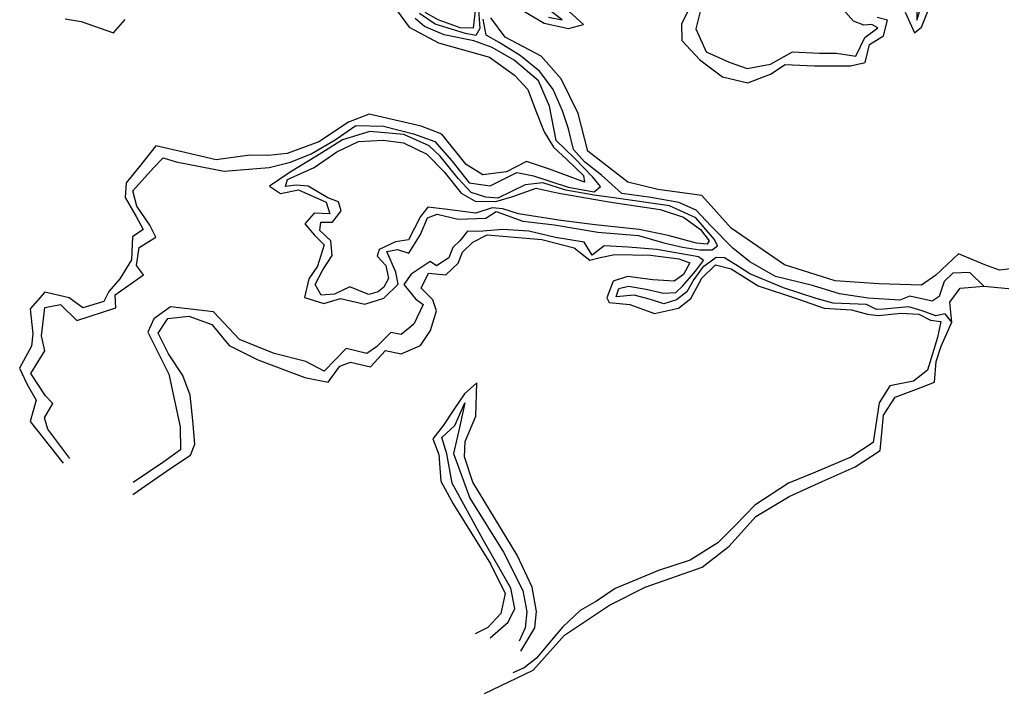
# Model space of a CAD drawing. Extents: x 2160437 to 2172832, y 205694 to 212444.
# Drawn here: x 2167115 to 2167752, y 207573 to 208010 of the extents above; entities that cross this region are included whole.
import ezdxf

# ---------------------------------------------------------------- set-up
doc = ezdxf.new("R2010")
doc.units = 0
for name, color, linetype in [('RD_EX_H2O', 7, 'Continuous'), ('RD_EX_H2O_River', 7, 'Continuous'), ('RD_EX_VEG_ShrubLine', 7, 'Continuous')]:
    doc.layers.add(name, color=color, linetype=linetype)

msp = doc.modelspace()

# ---------------------------------------------------------------- linework, layer by layer
at = {"layer": 'RD_EX_H2O'}
for points in [[(2167458.39, 208012.12), (2167467.38, 208010.25), (2167447.34, 208025.59)], [(2167697.66, 208021.27), (2167697.46, 208010.08), (2167702.2, 208025.35)], [(2167412.96, 208016.8), (2167413.96, 208004.65), (2167411.23, 208000.05), (2167404.63, 208001.54), (2167384.94, 208007.58), (2167374.7, 208014.33)], [(2167557.26, 208017.49), (2167553.95, 208004.44), (2167560.64, 207989.48), (2167575.64, 207982.82), (2167587.29, 207978.71), (2167602.38, 207981.64), (2167616.71, 207989.64), (2167634.35, 207988.74), (2167645.37, 207988.61), (2167657.87, 207986.79), (2167663.63, 207998.92), (2167672.18, 208005.05), (2167668.27, 208007.25), (2167662.94, 208006.82), (2167656.34, 208009.43), (2167649.48, 208017.29)], [(2167147.75, 207725.73), (2167133.5, 207744.77), (2167131.33, 207752.13), (2167136.78, 207761.32), (2167132.1, 207766.34), (2167122.51, 207780.78), (2167131.52, 207795.53), (2167129.44, 207805.3), (2167131.65, 207823.57), (2167141.84, 207825.67), (2167152.46, 207815.27), (2167177.72, 207823.39), (2167177.27, 207831.8), (2167195.6, 207844.94), (2167191.14, 207850.88), (2167192.82, 207862.62), (2167203.69, 207869.33), (2167199.67, 207877.13), (2167191.33, 207889.36), (2167188.73, 207899.37), (2167202.16, 207914.35), (2167208.37, 207920.73), (2167216.8, 207918.1), (2167247.88, 207912.06), (2167277.09, 207914.48), (2167290.99, 207917.96), (2167304.33, 207923.33), (2167319.96, 207932.38), (2167333.49, 207941.77), (2167351.37, 207941.38), (2167370.81, 207936.36), (2167384.75, 207931.42), (2167395.78, 207918.77), (2167406.94, 207904.63), (2167420.61, 207902.68), (2167437.85, 207911.19), (2167448.77, 207909.06), (2167471.3, 207901.82), (2167488.17, 207898.81), (2167492.15, 207902.11), (2167487.18, 207908.29), (2167475.41, 207920.65), (2167463.34, 207931.92), (2167458.99, 207954.22), (2167451.84, 207970.84), (2167436.19, 207984.16), (2167421.9, 207992.35), (2167409.98, 207996.78), (2167390.82, 208000.64), (2167377.87, 208005.95), (2167371.85, 208011.17)], [(2167740.98, 207837.5), (2167731.91, 207846.37), (2167720.83, 207845.91), (2167715.26, 207840.46), (2167711.83, 207830.75), (2167707.42, 207827.85), (2167692.96, 207830.98), (2167686.37, 207828.46), (2167665.93, 207829.73), (2167647.27, 207832.43), (2167629.72, 207838.01), (2167605.74, 207843.66), (2167589.06, 207853.35), (2167578.03, 207862.2), (2167563.69, 207876.56), (2167554.33, 207886.8), (2167542.94, 207891.71), (2167524.88, 207895.06), (2167506.1, 207897.72), (2167492.72, 207909.49), (2167481.87, 207918.26), (2167474.71, 207926.15), (2167471.42, 207939.55), (2167467.43, 207951.23), (2167461.37, 207965.08), (2167452.71, 207976.84), (2167440.13, 207987.22), (2167426.32, 207995.6), (2167418.07, 208000.41), (2167416.09, 208010.65)], [(2167720.24, 207814.09), (2167715.79, 207819.62), (2167709.66, 207818.32), (2167700.83, 207821.44), (2167692.23, 207824.15), (2167676.1, 207822.52), (2167671.26, 207822.27), (2167664.72, 207825.68), (2167643.21, 207826.41), (2167632.18, 207829.41), (2167610.87, 207836.4), (2167589.11, 207845.55), (2167581.77, 207850.35), (2167572.69, 207855.84), (2167567.14, 207856.03), (2167558.31, 207849.51), (2167552.64, 207841.85), (2167548.28, 207833.89), (2167541.45, 207828.61), (2167533.36, 207825.96), (2167524.69, 207828.74), (2167513.95, 207831.71), (2167502.39, 207830.65), (2167504.12, 207836.01), (2167510.37, 207837.56), (2167521.79, 207835.61), (2167533.06, 207832.91), (2167541.01, 207833.47), (2167545.66, 207837.8), (2167553.77, 207847.22), (2167558.96, 207854.07), (2167555.87, 207856.51), (2167528.63, 207861.3), (2167510.1, 207862.71), (2167494.59, 207863.56), (2167486.74, 207857.62), (2167481.53, 207865.95), (2167462.94, 207869.03), (2167445.74, 207873.12), (2167428.89, 207874.17), (2167413.15, 207872.97), (2167405.93, 207873.1), (2167400.88, 207867), (2167396.32, 207862.63), (2167393.75, 207855.91), (2167385.75, 207850.75), (2167381.73, 207853.41), (2167369.29, 207845.27), (2167364.55, 207838.52), (2167372.21, 207829.26), (2167377.09, 207825.59), (2167371.02, 207812.78), (2167362.82, 207806.08), (2167356.02, 207807.35), (2167346.9, 207798.19), (2167340.54, 207793.72), (2167327.08, 207797.02), (2167312.8, 207782.43), (2167300.91, 207788.7), (2167280.46, 207793.76), (2167257.95, 207802.84), (2167240.98, 207820.87), (2167213.16, 207824.18), (2167202.41, 207816.38), (2167198.37, 207807.57), (2167211.98, 207780.41), (2167219.32, 207746.28), (2167219.58, 207731.18), (2167208.91, 207723.56), (2167189.01, 207710.11)], [(2167420.66, 207609.24), (2167432.16, 207619.56), (2167436.62, 207628.39), (2167434, 207641.49), (2167415.99, 207672.92), (2167395.88, 207709.62), (2167392.56, 207728.78), (2167389.19, 207739.35), (2167397.69, 207747.15), (2167404.2, 207761.81), (2167400.74, 207745.75), (2167396.89, 207728.85), (2167407.47, 207700), (2167429.29, 207664.78), (2167441.73, 207640), (2167444.45, 207626.24), (2167443.39, 207615.85), (2167439.35, 207607.04)]]:
    msp.add_lwpolyline(points, dxfattribs=at)
msp.add_lwpolyline([(2167556.63, 207861.08), (2167564.64, 207861.11), (2167568.06, 207863.64), (2167566.08, 207867.83), (2167554.09, 207881.94), (2167537.05, 207889.54), (2167502.42, 207894.54), (2167488.16, 207896.55), (2167469.7, 207899.68), (2167454.68, 207904.51), (2167443.21, 207903.2), (2167425.56, 207894.67), (2167417.78, 207895.16), (2167408.33, 207898.26), (2167399.76, 207907.31), (2167388.16, 207921.85), (2167380.93, 207928.45), (2167364.65, 207935.9), (2167342.39, 207937.9), (2167324.71, 207932.46), (2167307.97, 207921.87), (2167290.88, 207911.44), (2167277.34, 207902.47), (2167284.59, 207897.71), (2167296.28, 207899.94), (2167314.16, 207891.96), (2167316.5, 207884.53), (2167306.39, 207884.85), (2167300.37, 207877.97), (2167306.63, 207870.59), (2167312.94, 207864.21), (2167308.48, 207850.46), (2167302.92, 207842.34), (2167300, 207830.14), (2167312.73, 207826.15), (2167323.47, 207829.44), (2167339.28, 207825.89), (2167351.5, 207829.73), (2167360.79, 207838.8), (2167359.27, 207846.68), (2167353.47, 207860), (2167360.44, 207861.32), (2167367.77, 207858.99), (2167375.3, 207870.93), (2167379.93, 207881.93), (2167386.28, 207884.15), (2167399.82, 207881.02), (2167417.74, 207881.64), (2167424.44, 207885.95), (2167441.67, 207879.7), (2167462.29, 207877.23), (2167490.49, 207872.51), (2167516.76, 207870.32), (2167533.28, 207865.63), (2167545.48, 207862.71)], close=True, dxfattribs=at)
at = {"layer": 'RD_EX_H2O_River'}
msp.add_lwpolyline([(2167416.94, 207573.25), (2167448.53, 207588.21), (2167468.79, 207611.02), (2167497.98, 207630.56), (2167521.11, 207642.24), (2167558.09, 207655.14), (2167575.59, 207668.8), (2167592.98, 207688.02), (2167614.66, 207700.98), (2167636.11, 207710.77), (2167657.41, 207720.23), (2167673.68, 207730.76), (2167675.89, 207753.87), (2167683.4, 207765.36), (2167697.27, 207770.65), (2167709, 207775.29), (2167709.96, 207788.55), (2167713.12, 207798.55), (2167720.24, 207814.09), (2167718.88, 207827.19), (2167725.47, 207836.22), (2167740.98, 207837.5), (2167761.5, 207835.46)], dxfattribs=at)
at = {"layer": 'RD_EX_VEG_ShrubLine'}
for points in [[(2167360.26, 208016.21), (2167368.05, 208005.67), (2167387.09, 207995.3), (2167420.16, 207986), (2167436.37, 207974.37), (2167444.99, 207965.19), (2167449.81, 207952.42), (2167455.57, 207937.68), (2167461.75, 207927.66), (2167470.54, 207919.53), (2167481.13, 207909.39), (2167481.88, 207904.88), (2167459.05, 207913.49), (2167459.05, 207913.49), (2167444.16, 207918.37), (2167431.24, 207911.67), (2167415.75, 207909.64), (2167404.96, 207916.53), (2167389.31, 207936.11), (2167375.7, 207941.32), (2167356.22, 207945.83), (2167342.1, 207949.02), (2167328.58, 207943.93), (2167309.45, 207931.26), (2167288.84, 207923.67), (2167276.5, 207922.25), (2167264.6, 207922.47), (2167242.75, 207919.56), (2167222.44, 207924.25), (2167203.68, 207928.53), (2167193, 207915.07), (2167184.39, 207904.55), (2167183.63, 207895.05), (2167190.81, 207882.74), (2167195.4, 207874.18), (2167188.51, 207869.43), (2167187.85, 207854.56), (2167180.29, 207842.33), (2167173.11, 207834.03), (2167169.82, 207827.53), (2167156.36, 207823.44), (2167147.37, 207830.02), (2167131.53, 207833.49), (2167122.09, 207822.73), (2167123.81, 207806.56), (2167122.95, 207798.65), (2167115.26, 207784.32), (2167120.21, 207773.64), (2167126.06, 207763.58), (2167121.99, 207749.75), (2167143.52, 207722.66)], [(2167411.12, 208018.29), (2167409.49, 208004.88), (2167401.22, 208005.18), (2167386.77, 208010.36), (2167378.44, 208015)], [(2167440.19, 208017.27), (2167455.52, 208008.2), (2167471.33, 208004.65), (2167481.17, 208007.32), (2167467.23, 208019.86)], [(2167550.29, 208018.94), (2167544.84, 208007.49), (2167544.87, 207996.81), (2167556.64, 207984.44), (2167571.29, 207973.42), (2167587.7, 207969.39), (2167602.44, 207975.15), (2167611.99, 207981.24), (2167631.13, 207980.47), (2167654.5, 207980.43), (2167663.93, 207982.67), (2167666.62, 207994.36), (2167675.78, 208000.02), (2167678.35, 208010.12), (2167671.71, 208011.73)], [(2167689.94, 208015.27), (2167695.91, 208001.87), (2167700.46, 208005.53), (2167705.6, 208018.56)], [(2167144.72, 208010.89), (2167155.21, 208009.16), (2167176.24, 208001.78), (2167183.74, 208010.55)], [(2167771.26, 207850.22), (2167751.06, 207847.78), (2167741.6, 207851.3), (2167724.58, 207858.48), (2167709.86, 207844.71), (2167700.49, 207838.13), (2167672.75, 207838.94), (2167644.39, 207841.06), (2167611.58, 207851.37), (2167576.89, 207875.06), (2167557.89, 207896.28), (2167529.3, 207900.14), (2167509.95, 207904.91), (2167483.89, 207925.05), (2167477.72, 207949.62), (2167466.61, 207971.94), (2167453.67, 207986.69), (2167430.39, 207999), (2167421.02, 208011.7)], [(2167188.78, 207702.34), (2167213.27, 207719.32), (2167226.21, 207727.85), (2167228.97, 207735), (2167227.61, 207750.39), (2167225.92, 207766.86), (2167221.19, 207779.59), (2167211.87, 207793.5), (2167205.11, 207806.95), (2167211.51, 207816.43), (2167224.97, 207818.06), (2167239.89, 207812.56), (2167251.2, 207798.97), (2167269.75, 207789.75), (2167300.27, 207778.24), (2167315.56, 207775.13), (2167323.05, 207785.65), (2167329.93, 207788.13), (2167342.96, 207785.24), (2167352.58, 207795.71), (2167362.91, 207793.64), (2167375.38, 207798.9), (2167381.76, 207808.8), (2167385.79, 207821.41), (2167383.34, 207828.59), (2167375.73, 207836.18), (2167380.58, 207845.85), (2167391.75, 207844.94), (2167399.88, 207852.4), (2167402.64, 207859.54), (2167409.27, 207865.94), (2167418.74, 207870.73), (2167454.02, 207867.8), (2167475.06, 207862.47), (2167485.15, 207854.26), (2167492.01, 207856.04), (2167501.54, 207858.03), (2167524.71, 207857.57), (2167543.11, 207855.19), (2167550.17, 207852.68), (2167546.04, 207845.03), (2167539.97, 207840.73), (2167526.05, 207841.67), (2167509.66, 207843.74), (2167500.42, 207840.8), (2167496.19, 207830.02), (2167497.76, 207826.94), (2167511.28, 207825.57), (2167527.13, 207819.85), (2167542.86, 207823.3), (2167550.87, 207829.58), (2167557.98, 207842.64), (2167566.69, 207851.36), (2167577.05, 207848.67), (2167594.45, 207837.62), (2167620.1, 207829.36), (2167637.2, 207823.26), (2167654.97, 207822.2), (2167665.38, 207819.38), (2167672.25, 207818.49), (2167687.22, 207820.04), (2167698.76, 207819.27), (2167706.4, 207815.36), (2167712.98, 207814.5), (2167710.88, 207804.08), (2167710.88, 207804.08), (2167704.33, 207783.08), (2167695.24, 207775.76), (2167679.94, 207772.81), (2167672.89, 207761.68), (2167669.17, 207736.1), (2167654.56, 207726.59), (2167631.78, 207716.72), (2167614.2, 207709.7), (2167592.24, 207695.35), (2167579.67, 207682.44), (2167568.25, 207670.95), (2167550.44, 207659.62), (2167529.85, 207652.96), (2167501.75, 207641.32), (2167489.55, 207633.06), (2167479.08, 207626.98), (2167467.56, 207616.16), (2167458.29, 207605.12), (2167450.67, 207596.1), (2167442.67, 207589.82), (2167435.23, 207586.56)], [(2167440.46, 207600.67), (2167449.54, 207615.8), (2167450.73, 207626.44), (2167447.77, 207642.15), (2167438.13, 207662.97), (2167420.28, 207692.07), (2167409.39, 207710.4), (2167403.92, 207726.65), (2167404.29, 207736.63), (2167411.19, 207753.06), (2167412, 207774.74), (2167404.02, 207767.63), (2167396.98, 207757.41), (2167390.32, 207747.34), (2167383.45, 207738.39), (2167387.25, 207728.33), (2167388.6, 207710.9), (2167396.61, 207696.15), (2167420.72, 207657.21), (2167430.34, 207638.13), (2167427.45, 207625.1), (2167419.08, 207616.01), (2167410.92, 207611.85)]]:
    msp.add_lwpolyline(points, dxfattribs=at)
msp.add_lwpolyline([(2167338.95, 207833.13), (2167329.51, 207837.15), (2167319.58, 207832.26), (2167310.97, 207831.59), (2167306.97, 207838.55), (2167312.07, 207848.11), (2167318.1, 207857.45), (2167317.19, 207866.89), (2167309.95, 207873.7), (2167310.6, 207878.94), (2167318.36, 207879.08), (2167323.99, 207886.44), (2167322.13, 207892.22), (2167315.28, 207894.74), (2167302.38, 207902.4), (2167294.72, 207903.14), (2167287.87, 207902.07), (2167289.17, 207906.7), (2167306.47, 207914.47), (2167321.19, 207924.65), (2167335.23, 207931.35), (2167351.18, 207932.14), (2167364.3, 207930.54), (2167379.49, 207923.17), (2167390.77, 207911.75), (2167401.8, 207897.77), (2167410.77, 207892.74), (2167424.35, 207892.37), (2167435.25, 207895.78), (2167450.42, 207901.14), (2167463.96, 207898.01), (2167497.54, 207892.27), (2167530.96, 207887.32), (2167545.99, 207882.28), (2167557.13, 207874.24), (2167562.66, 207866.95), (2167561.31, 207864.7), (2167554.36, 207865.42), (2167536, 207870.34), (2167517.22, 207874.34), (2167488.74, 207877.33), (2167466.53, 207880.12), (2167438.89, 207884.48), (2167428.72, 207887.59), (2167421.98, 207888.32), (2167411.21, 207884.95), (2167391.13, 207887.48), (2167380.07, 207888.86), (2167375.28, 207882.64), (2167367.69, 207867.65), (2167359.06, 207866.28), (2167348.59, 207861.33), (2167347.32, 207856.99), (2167352.78, 207851), (2167354.53, 207842.5), (2167351.55, 207836.9), (2167347.86, 207833.77), (2167341.87, 207832.1)], close=True, dxfattribs=at)

doc.saveas('drawing.dxf')
